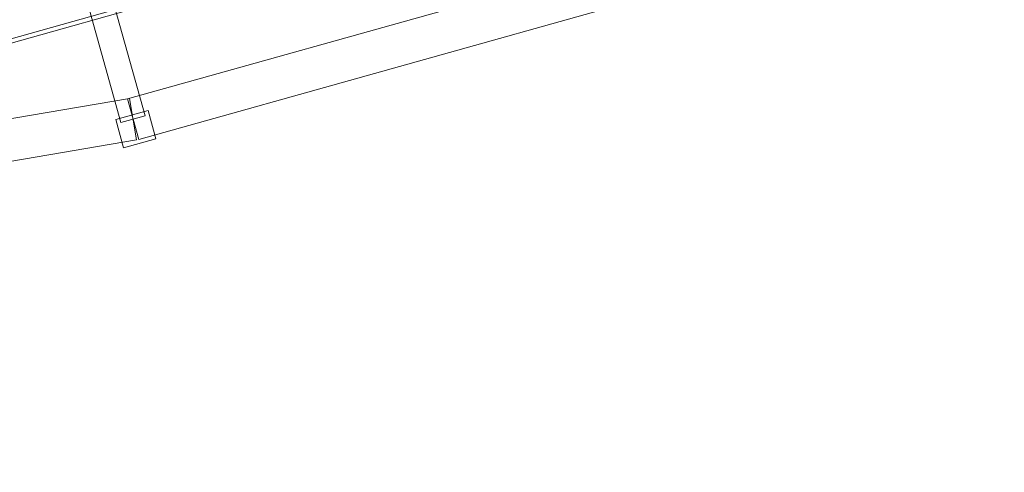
# Model space of a CAD drawing. Header units: millimetres. Extents: x -2233 to 61924, y -68080 to 6847.
# Tile 657 of 1022: x 2543 to 3716, y -62 to 477. Entities that reach past the tile are written whole.
import ezdxf

# ---------------------------------------------------------------- set-up
doc = ezdxf.new("R2010")
doc.units = ezdxf.units.MM
doc.layers.add('COTAS_P', color=1, linetype='Continuous', lineweight=0)
doc.layers.add('lateral_C01', color=7, linetype='Continuous', lineweight=0)
doc.dimstyles.new('R19_100', dxfattribs={"dimtxt": 250, "dimasz": 150, "dimexe": 150, "dimexo": 80, "dimgap": 100, "dimtad": 1, "dimtih": 1, "dimtoh": 1, "dimdsep": 46, "dimcen": 0.09, "dimadec": 0, "dimazin": 0, "dimtfac": 1, "dimtdec": 4, "dimtofl": 0, "dimtmove": 0, "dimatfit": 3, "dimfxl": 1, "dimtolj": 1, "dimtzin": 0, "dimarcsym": 0})

# ---------------------------------------------------------------- blocks, each defined once
blk = doc.blocks.new('DIM_R27_1')
at = {"layer": 'COTAS_P'}
for p, q in [((807.3, 1106.7), (9950.7, 3666.7)), ((9950.7, 3666.7), (9794.1, 3669.6)), ((9950.7, 3666.7), (9818.4, 3582.9)), ((10193.4, 2800), (9950.7, 3666.7)), ((807.3, 1106.7), (939.7, 1190.4)), ((1050, 240), (807.3, 1106.7)), ((807.3, 1106.7), (963.9, 1103.8))]:
    blk.add_line(p, q, dxfattribs=at)
blk.add_text('9495 P', height=250, rotation=15.6414, dxfattribs=at).set_placement((5352.1, 2483))
blk = doc.blocks.new('DIM_R27_33')
at = {"layer": 'COTAS_P'}
for p, q in [((857.9, 0), (857.9, -2500)), ((61924.1, 0), (61924.1, -2500)), ((857.9, -2500), (1007.9, -2455)), ((61924.1, -2500), (61774.1, -2455)), ((857.9, -2500), (61924.1, -2500)), ((857.9, -2500), (1007.9, -2545)), ((61924.1, -2500), (61774.1, -2545))]:
    blk.add_line(p, q, dxfattribs=at)
blk.add_text('61066.24 P', height=250, dxfattribs=at).set_placement((31391, -2400))

msp = doc.modelspace()

# ---------------------------------------------------------------- linework, layer by layer
at = {"layer": 'lateral_C01'}
for p, q in [((1103.221, 51.156), (10242.208, 2626.749)), ((1104.577, 46.344), (10243.564, 2621.936)), ((2671.634, 382.495), (3827.195, 706.033)), ((2685.114, 334.346), (3840.676, 657.885)), ((2663.929, 354.376), (2585.741, 633.637)), ((2614.63, 641.725), (2692.818, 362.465)), ((1484.651, 180.862), (2674.184, 383.067)), ((2671.634, 382.495), (2685.114, 334.346)), ((2674.184, 383.067), (2682.563, 333.774)), ((2657.766, 357.843), (2696.285, 368.627)), ((2705.722, 334.924), (2696.285, 368.627)), ((2657.766, 357.843), (2667.203, 324.139)), ((2692.818, 362.465), (2663.929, 354.376)), ((1493.03, 131.569), (2682.563, 333.774)), ((2667.203, 324.139), (2705.722, 334.924))]:
    msp.add_line(p, q, dxfattribs=at)

# ---------------------------------------------------------------- dimensions: what is measured, and where the dimension line sits
at = {"layer": 'COTAS_P'}
for p1, p2, distance, picture, middle in [((1050, 240), (10193.381, 2800), 900, 'DIM_R27_1', (5379.037, 2386.671)), ((857.898, 0), (61924.134, 0), -2500, 'DIM_R27_33', (31391.016, -2500))]:
    dim = msp.add_aligned_dim(p1=p1, p2=p2, distance=distance, text='<> P', dimstyle='R19_100', dxfattribs=at)
    dim.commit()
    dim.dimension.update_dxf_attribs({"geometry": picture, "text_midpoint": middle})

doc.saveas('drawing.dxf')
